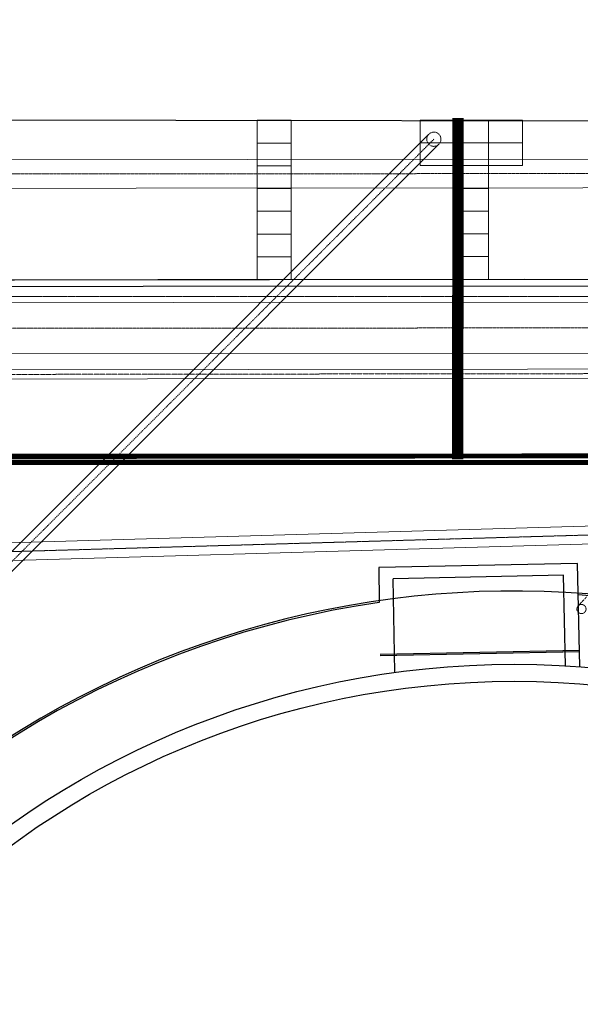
# Model space of a CAD drawing. Header units: metres. Extents: x -270273 to 328371, y -146885 to 591473.
# Tile 294 of 473: x -61774 to -51920, y 417366 to 434677. Entities that reach past the tile are written whole.
import ezdxf
from ezdxf.lldxf.tags import DXFTag

# ---------------------------------------------------------------- set-up
doc = ezdxf.new("R2010")
doc.units = ezdxf.units.M
for name, pattern in [('DASHED', [19.05, 12.7, -6.35]), ('RI-AWZI_PROCESLEIDING', [18.45, 6, -1.8, 1.75, -1.8, 1.75, -1.8, 1.75, -1.8]), ('RI-AWZI_SLIBLEIDING', [11, 5, -3, 0, -3]), ('RI-AWZI_TERREINRIOLERING', [19.8, 6, -1.8, 2.4, -1.8, 1.8, -1.8, 2.4, -1.8])]:
    doc.linetypes.add(name, pattern=pattern)
for name, color, linetype, lineweight in [('B-CO-BC-BETONVORM-G', 50, 'Continuous', 18), ('B-XX-RI-AWZI_PROCESLEIDING-G', 30, 'RI-AWZI_PROCESLEIDING', 18), ('B-XX-RI-AWZI_SLIBLEIDING-G', 40, 'RI-AWZI_SLIBLEIDING', 18), ('B-XX-RI-AWZI_TERREINRIOLERING-G', 211, 'RI-AWZI_TERREINRIOLERING', 18), ('B-XX-VH-GRASBETON-V', 253, 'Continuous', 18)]:
    doc.layers.add(name, color=color, linetype=linetype, lineweight=lineweight)
doc.layers.add('B-XX-KL-ELEKTRA-G_HDSR', color=190, linetype='HDSR_Elektra', transparency=0.5)
for name, color, linetype in [('B-XX-OG-BEBOUWING-G', 1, 'Continuous'), ('B-XX-RI-AWZI_BEDRIJFSWATER-G_HDSR', 150, 'HDSR_Bedrijfswater'), ('B-XX-VH-KANTVERHARDING-G', 253, 'Continuous')]:
    doc.layers.add(name, color=color, linetype=linetype)
doc.styles.get("Standard").update_dxf_attribs({"font": 'iv-font.shx'})
tags = doc.linetypes.add('HDSR_Bedrijfswater', pattern='A,25,-2,["BW",Standard,S=1.5,R=0,X=0,Y=-0.75],-5', length=32).pattern_tags.tags
tags[6] = DXFTag(74, 10)
tags = doc.linetypes.add('HDSR_Elektra', pattern='A,25,-2,["E",Standard,S=1.5,R=0,X=0,Y=-0.75],-4', length=31).pattern_tags.tags
tags[6] = DXFTag(74, 10)

msp = doc.modelspace()

# ---------------------------------------------------------------- linework, layer by layer
at = {"layer": 'B-CO-BC-BETONVORM-G'}
for points in [[(-43533.6991, 434154.6259), (-43532.6186, 432728.4739, -0.4142135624), (-44032.2397, 432228.0952), (-98972.909, 432186.4725)], [(-43033.699, 434154.734), (-43032.6188, 432728.8527, -0.4142135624), (-44031.8609, 431728.0954), (-98972.5302, 431686.4727)], [(-131378.6303, 431727.5945), (-131378.3513, 430436.92, 0.4142135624), (-129730.9954, 428790.276), (-23729.8807, 428813.1877, 0.4142135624), (-22083.2367, 430460.5437), (-22083.6989, 432598.805)], [(-130478.6303, 431727.789), (-130478.3514, 430437.1145, 0.4142135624), (-129731.1899, 429690.276), (-23730.0752, 429713.1877, 0.4142135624), (-22983.2367, 430460.3492), (-22983.6989, 432598.6105)]]:
    msp.add_lwpolyline(points, format="xyb", dxfattribs=at)
at = {"layer": 'B-XX-KL-ELEKTRA-G_HDSR', "linetype": 'DASHED', "const_width": 200}
msp.add_lwpolyline([(-54068.1398, 432947.3466), (-54075.8784, 426946.2168)], dxfattribs=at)
msp.add_lwpolyline([(34285.4234, 426968.82), (-169386.1911, 426924.7973)], close=True, dxfattribs=at)
at = {"layer": 'B-XX-OG-BEBOUWING-G'}
for p, q in [((-51966.2516, 425113.3827), (-55462.2756, 425044.3156)), ((-55462.2756, 425044.3156), (-55453.4375, 424430.194)), ((-51930.4633, 423301.8588), (-51966.2516, 425113.3827)), ((-52212.2524, 424908.4837), (-55211.6671, 424849.2275)), ((-55179.1789, 423204.7454), (-55211.6671, 424849.2275)), ((-52180.8437, 423318.6474), (-52212.2524, 424908.4837)), ((-51936.0309, 423583.6812), (-55435.3481, 423514.549)), ((-51935.6359, 423563.6851), (-55434.9531, 423494.5529))]:
    msp.add_line(p, q, dxfattribs=at)
msp.add_lwpolyline([(-70927.3362, 438207.663), (-71743.6404, 438204.5856), (-71756.8918, 434381.9717), (-70937.8363, 434367.5439), (-70951.0385, 432926.0646), (-39171.0817, 432880.9435), (-39159.1181, 431885.9747), (-35770.7117, 431837.7838), (-35777.2347, 432851.2025), (-35238.6928, 432851.1626), (-35190.2623, 442389.7011), (-35287.9063, 451875.6116), (-70921.8532, 451956.2448), (-70927.3362, 438207.663)], dxfattribs=at)
msp.add_lwpolyline([(-63042.2222, 394782.6175, 14.4468783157), (-66283.6615, 398005.3182), (-68754.7089, 395563.9717), (-65514.4611, 392342.1661)], format="xyb", close=True, dxfattribs=at)
msp.add_lwpolyline([(-55453.4375, 424430.194, 18.8653706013), (-51955.3808, 424563.1266)], format="xyb", dxfattribs=at)
for radius in [15300, 15000]:
    msp.add_circle((-53079.2187, 408045.0452), radius, dxfattribs=at)
at = {"layer": 'B-XX-RI-AWZI_BEDRIJFSWATER-G_HDSR'}
msp.add_lwpolyline([(-79324.001, 423592.2238), (-79325.409, 430106.169), (-19396.7789, 430119.1223), (-19396.8101, 430263.5882)], dxfattribs=at)
at = {"layer": 'B-XX-RI-AWZI_BEDRIJFSWATER-G_HDSR', "flags": 128}
msp.add_lwpolyline([(-8127.9621, 430015.4247), (-131675.6219, 429944.8537), (-150444.7431, 429940.7968), (-150443.1247, 422453.5262), (-150438.4747, 400940.2764), (-152426.5822, 400939.8466)], dxfattribs=at)
at = {"layer": 'B-XX-RI-AWZI_PROCESLEIDING-G'}
for points in [[(-43283.6991, 434154.6799), (-43282.6187, 432728.6633, -0.4142135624), (-44032.0503, 431978.0953), (-98972.7196, 431936.4726)], [(-130928.6303, 431727.6917), (-130928.3513, 430437.0173, 0.4142135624), (-129731.0926, 429240.276), (-23729.978, 429263.1877, 0.4142135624), (-22533.2367, 430460.4464), (-22533.6989, 432598.7078)]]:
    msp.add_lwpolyline(points, format="xyb", dxfattribs=at)
at = {"layer": 'B-XX-RI-AWZI_SLIBLEIDING-G', "linetype": 'Continuous'}
for points in [[(-77819.6193, 423466.3862), (-77825.1795, 427860.7418, -0.4142135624), (-77345.7872, 428341.3488), (-28354.8104, 428403.3374, 0.413934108), (-27715.6202, 429043.536), (-27735.0759, 491582.5816, 0.1989123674), (-27922.6683, 492035.0716), (-38241.0452, 502347.0305, 0.1983621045), (-38692.2967, 502534.3403), (-59293.7615, 502571.5549, 0.1233219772), (-59595.5553, 502496.5489), (-84537.0282, 489224.9749)], [(-77979.6192, 423466.1838), (-77985.1794, 427860.5393, -0.4142135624), (-77345.9897, 428501.3486), (-28355.0128, 428563.3373, 0.413934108), (-27875.6202, 429043.4863), (-27895.0759, 491582.5318, 0.1989123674), (-28035.7702, 491921.8993), (-38354.1471, 502233.8582, 0.1983621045), (-38692.5857, 502374.3406), (-59294.0505, 502411.5552, 0.1233219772), (-59520.3958, 502355.3007), (-84461.8688, 489083.7266)], [(-72886.1098, 409565.4212), (-72887.0398, 413868.3327, -0.1988534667), (-72552.0355, 414677.8589), (-54582.1958, 432663.6192)], [(-72636.1098, 409565.4752), (-72637.0398, 413868.3868, -0.1988534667), (-72375.1806, 414501.1605), (-54405.3409, 432486.9208)]]:
    msp.add_lwpolyline(points, format="xyb", dxfattribs=at)
at = {"layer": 'B-XX-RI-AWZI_SLIBLEIDING-G'}
for points in [[(-77899.6192, 423466.285), (-77905.1795, 427860.6406, -0.4142135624), (-77345.8885, 428421.3487), (-28354.9116, 428483.3374, 0.413934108), (-27795.6202, 429043.5111), (-27815.0759, 491582.5567, 0.1989123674), (-27979.2192, 491978.4854), (-38297.5962, 502290.4443, 0.1983621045), (-38692.4412, 502454.3404), (-59293.906, 502491.5551, 0.1233219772), (-59557.9756, 502425.9248), (-84499.4485, 489154.3507)], [(-72761.1098, 409565.4482), (-72762.0398, 413868.3598, -0.1988534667), (-72463.6081, 414589.5097), (-54493.7683, 432575.27)]]:
    msp.add_lwpolyline(points, format="xyb", dxfattribs=at)
msp.add_circle((-54493.7683, 432575.27), 125, dxfattribs=at)
at = {"layer": 'B-XX-RI-AWZI_TERREINRIOLERING-G'}
msp.add_lwpolyline([(-132822.8806, 429794.6057), (17046.0879, 429826.9993, -0.1316524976), (19546.2326, 429157.6667), (24585.2515, 426249.8398)], format="xyb", dxfattribs=at)
at = {"layer": 'B-XX-RI-AWZI_TERREINRIOLERING-G', "linetype": 'Continuous'}
for points in [[(-74563.8829, 425118.5767), (-41894.1738, 426058.7056)], [(-74554.822, 424803.7071), (-41885.1129, 425743.8359)]]:
    msp.add_lwpolyline(points, dxfattribs=at)
at = {"layer": 'B-XX-RI-AWZI_TERREINRIOLERING-G'}
for points in [[(-74559.3524, 424961.1419), (-41889.6433, 425901.2708)], [(-51961.8462, 424365.6853), (-51808.3811, 424529.4301)]]:
    msp.add_lwpolyline(points, dxfattribs=at)
msp.add_circle((-51899.2425, 424315.4956), 80.2386, dxfattribs=at)
at = {"layer": 'B-XX-VH-GRASBETON-V'}
for points in [[(-57000.2808, 432508.3734), (-57000.3673, 432908.3734), (-57600.3673, 432908.2437), (-57600.2808, 432508.2437)], [(-54133.0356, 432511.1226), (-54133.1221, 432911.1226), (-54733.1221, 432910.9929), (-54733.0356, 432510.9929)], [(-53533.0356, 432511.2523), (-53533.1221, 432911.2523), (-54133.1221, 432911.1226), (-54133.0356, 432511.1226)], [(-52933.0356, 432511.3819), (-52933.1221, 432911.3819), (-53533.1221, 432911.2523), (-53533.0356, 432511.2523)], [(-57000.1944, 432108.3734), (-57000.2808, 432508.3734), (-57600.2808, 432508.2437), (-57600.1944, 432108.2437)], [(-54132.9492, 432111.1226), (-54133.0356, 432511.1226), (-54733.0356, 432510.9929), (-54732.9491, 432110.9929)], [(-53532.9492, 432111.2523), (-53533.0356, 432511.2523), (-54133.0356, 432511.1226), (-54132.9492, 432111.1226)], [(-52932.9492, 432111.382), (-52933.0356, 432511.3819), (-53533.0356, 432511.2523), (-53532.9492, 432111.2523)], [(-57000.1079, 431708.3734), (-57000.1944, 432108.3734), (-57600.1944, 432108.2437), (-57600.1079, 431708.2437)], [(-53532.8627, 431711.2523), (-53532.9492, 432111.2523), (-54132.9492, 432111.1226), (-54132.8627, 431711.1226)], [(-57000.0215, 431308.3734), (-57000.1079, 431708.3734), (-57600.1079, 431708.2437), (-57600.0214, 431308.2437)], [(-53532.7763, 431311.2523), (-53532.8627, 431711.2523), (-54132.8627, 431711.1226), (-54132.7762, 431311.1226)], [(-56999.935, 430908.3734), (-57000.0215, 431308.3734), (-57600.0214, 431308.2437), (-57599.935, 430908.2437)], [(-53532.6898, 430911.2523), (-53532.7763, 431311.2523), (-54132.7762, 431311.1226), (-54132.6898, 430911.1226)], [(-56999.8485, 430508.3734), (-56999.935, 430908.3734), (-57599.935, 430908.2437), (-57599.8485, 430508.2438)], [(-53532.6033, 430511.2523), (-53532.6898, 430911.2523), (-54132.6898, 430911.1226), (-54132.6033, 430511.1226)], [(-56999.7621, 430108.3734), (-56999.8485, 430508.3734), (-57599.8485, 430508.2438), (-57599.7621, 430108.2438)], [(-53532.5169, 430111.2523), (-53532.6033, 430511.2523), (-54132.6033, 430511.1226), (-54132.5169, 430111.1226)]]:
    msp.add_lwpolyline(points, close=True, dxfattribs=at)
at = {"layer": 'B-XX-VH-KANTVERHARDING-G'}
msp.add_lwpolyline([(-75870.3504, 457736.5297), (-75824.2732, 434836.7261, 0.4075486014), (-70826.8266, 430091.9707), (-52908.5959, 430112.5267), (-35372.2445, 430074.1487, 0.4324109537), (-30348.1883, 434724.408), (-30311.8473, 443808.53), (-30260.1179, 457147.6459, 0.2770772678), (-31266.7532, 458972.7353), (-35760.1583, 461743.3727), (-33964.776, 464634.3122)], format="xyb", dxfattribs=at)

doc.saveas('drawing.dxf')
